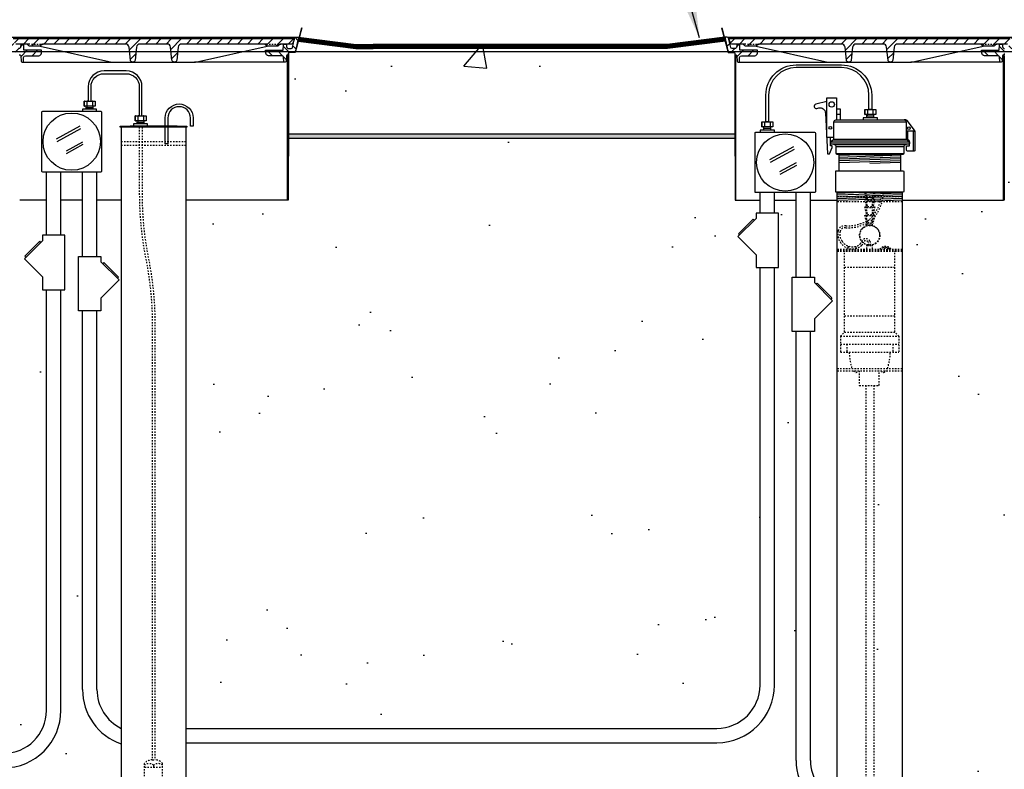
# Model space of a CAD drawing. Extents: x -169 to 2224, y 0 to 2796.
# Tile 343 of 530: x 1706 to 1774, y 934 to 986. Entities that reach past the tile are written whole.
import ezdxf

# ---------------------------------------------------------------- set-up
doc = ezdxf.new("R2010")
doc.units = 0
doc.header["$MEASUREMENT"] = 0
doc.header["$PDSIZE"] = 1
doc.linetypes.add('HIDDEN5', pattern=[0.05, 0.025, -0.025])
doc.layers.get('DEFPOINTS').update_dxf_attribs({"linetype": 'CONTINUOUS'})
for name, color, linetype in [('CONCRETE-HATCH', 2, 'CONTINUOUS'), ('CONDUIT', 2, 'CONTINUOUS'), ('DIM', 3, 'CONTINUOUS'), ('FACE-SEAL-ADAPTOR', 3, 'CONTINUOUS'), ('GALV-4-PIPE', 4, 'CONTINUOUS'), ('J-BOX', 2, 'CONTINUOUS'), ('PEAGRAVEL-HATCH', 3, 'CONTINUOUS'), ('PROBE', 2, 'CONTINUOUS'), ('TANK-MANHOLE-18', 2, 'CONTINUOUS'), ('TANK-MANHOLE-COVER-18', 2, 'CONTINUOUS'), ('TANK-MANHOLE-COVER-HATCH-18', 7, 'CONTINUOUS'), ('TANK-MANHOLE-HATCH-18', 7, 'CONTINUOUS'), ('TANK-SLAB', 6, 'CONTINUOUS'), ('TEXT', 3, 'CONTINUOUS'), ('TLM-CAP', 3, 'CONTINUOUS')]:
    doc.layers.add(name, color=color, linetype=linetype)
doc.layers.add('FREEZE-LINES', color=8, linetype='CONTINUOUS', plot=False)
doc.styles.add('SIMPLEX', font='simplex')
doc.dimstyles.new('DIM64', dxfattribs={"dimscale": 64, "dimtxt": 0.09375, "dimasz": 0.09375, "dimexe": 0.0625, "dimexo": 0.0625, "dimgap": 0.046875, "dimtad": 1, "dimdec": 4, "dimzin": 3, "dimdsep": 46, "dimlunit": 4, "dimtxsty": 'SIMPLEX', "dimcen": 0, "dimclrd": 256, "dimclre": 256, "dimclrt": 256, "dimadec": 0, "dimazin": 0, "dimtfac": 1, "dimtdec": 4, "dimtmove": 0, "dimatfit": 3, "dimfxl": 1, "dimfrac": 2, "dimtolj": 1, "dimtzin": 0, "dimarcsym": 0})
pattern_1 = [(45, (-925.95317, 3e-12), (-0.35355339, 0.35355339), [])]
pattern_2 = [(45, (-975.658, -2e-11), (-0.35355339, 0.35355339), [])]

# ---------------------------------------------------------------- blocks, each defined once
blk = doc.blocks.new('*D48')
at = {"layer": 'DEFPOINTS', "color": 0, "transparency": 16777216}
for p in [(2031.773, 978.296), (1368.547, 978.015), (2031.773, 700.523)]:
    blk.add_point(p, dxfattribs=at)
at = {"layer": 'DIM', "lineweight": -2, "transparency": 16777216}
for p, q in [((1368.547, 974.015), (1368.547, 696.523)), ((2031.773, 974.296), (2031.773, 696.523)), ((1374.547, 700.523), (2025.773, 700.523))]:
    blk.add_line(p, q, dxfattribs=at)
at = {"layer": 'DIM', "transparency": 16777216}
for points in [[(1374.547, 701.523), (1374.547, 699.523), (1368.547, 700.523)], [(2025.773, 701.523), (2025.773, 699.523), (2031.773, 700.523)]]:
    blk.add_solid(points, dxfattribs=at)
at = {"layer": 'DIM', "transparency": 16777216, "insert": (1700.16, 708.095), "char_height": 6, "attachment_point": 5, "style": 'SIMPLEX'}
blk.add_mtext('\\A1;55\'-3 1/4" (F.V. TANK SLAB)', dxfattribs=at)

msp = doc.modelspace()

# ---------------------------------------------------------------- hatches: boundary and pattern name
at = {"layer": 'CONCRETE-HATCH'}
h = msp.add_hatch(dxfattribs=at)
h.set_pattern_fill('AR-CONC', color=256, scale=2.67, style=0)
h.set_pattern_definition([(50, (625.127, 981.429), (19.15085, -1.67548), [2.0025, -22.0275]), (355, (625.127, 981.429), (-3.70466, 20.08353), [1.602, -17.622]), (100.4514, (626.723, 981.29), (15.4462, 18.40804), [1.70186, -18.7205]), (46.1842, (625.127, 986.77), (28.49534, -4.41936), [3.00375, -33.04125]), (96.6356, (627.5, 986.4), (24.9555, 26.00895), [2.5528, -28.08074]), (351.1842, (625.127, 986.77), (24.9555, 26.009), [2.403, -26.433]), (21, (627.797, 985.434), (15.93742, -10.74992), [2.0025, -22.0275]), (326, (627.797, 985.434), (6.49652, 19.3615), [1.602, -17.622]), (71.4514, (629.125, 984.538), (22.43394, 8.61156), [1.70186, -18.7205]), (37.5, (625.1266, 981.429), (0.32467, 8.888266), [0, -17.4084, 0, -17.889, 0, -17.68875]), (7.5, (625.127, 981.429), (7.02396, 10.53079), [0, -10.1994, 0, -17.0079, 0, -6.74175]), (327.5, (619.1725, 981.429), (14.25306, -0.602215), [0, -6.675, 0, -20.826, 0, -27.6345]), (317.5, (616.503, 981.429), (15.57107, 2.6728), [0, -8.6775, 0, -13.8306, 0, -19.6245])])
h.paths.add_polyline_path([(1755.33216, 983.87998), (1755.30566, 983.9299), (1755.26082, 983.95668), (1754.87493, 983.95668), (1754.66701, 984.73346), (1748.8114, 984.73346), (1725.03401, 984.81424), (1724.80446, 983.95668), (1724.34724, 982.79832), (1724.34724, 979.97135), (1724.34724, 978.29596), (1755.33216, 978.29596)])
at = {"layer": 'PEAGRAVEL-HATCH'}
h = msp.add_hatch(dxfattribs=at)
h.set_pattern_fill('AR-SAND', color=256, scale=7.5, style=0)
h.set_pattern_definition([(37.5, (-493.384, 31.247), (-0.47245, 14.45118), [0, -11.4, 0, -12.75, 0, -12.1875]), (7.5, (-493.384, 31.247), (13.27333, 21.1661), [0, -6.15, 0, -10.275, 0, -3.9375]), (327.5, (-502.609, 31.247), (23.356064, 0.04244), [0, -3.75, 0, -13.5, 0, -17.625]), (317.5, (-502.609, 31.247), (22.54595, 6.58257), [0, -1.875, 0, -8.85, 0, -10.125])])
h.paths.add_polyline_path([(1707.26344, 968.36731), (1706.00633, 969.62443), (1707.54125, 971.25629), (1707.54125, 973.7036), (1705.68075, 973.7036), (1705.67936, 978.29596), (1648.24082, 978.29596), (1648.24082, 967.14591), (1647.23396, 966.95192), (1647.16685, 965.18198), (1646.93843, 965.18198), (1646.91366, 963.3542), (1642.50182, 961.99078), (1642.42166, 960.77814), (1642.1935, 960.77817), (1642.19067, 935.26576), (1704.54125, 935.26576), (1707.54125, 938.26576)])
h.paths.add_polyline_path([(1712.72757, 930.05404), (1712.72757, 935.93084), (1710.78154, 937.39111), (1710.04162, 939.70884), (1710.04162, 973.7036), (1708.54125, 973.7036), (1708.54125, 938.26576), (1707.36967, 935.43733), (1704.54125, 934.26576), (1642.19421, 934.26576), (1642.19421, 923.08613), (1642.88357, 923.08613), (1642.52234, 917.24243), (1643.21868, 915.87407), (1644.6942, 915.52328), (1645.6942, 917.52328), (1650.35027, 918.21114), (1651.6942, 915.52328), (1661.1942, 915.52328), (1662.1942, 917.52328), (1667.1942, 917.52328), (1668.1942, 915.52328), (1677.6942, 915.52328), (1678.6942, 917.52328), (1683.6942, 917.52328), (1684.6942, 915.52328), (1703.4442, 915.52328), (1704.4442, 917.52328), (1705.40615, 917.52328), (1705.40615, 923.05328), (1707.16351, 927.29592), (1711.82837, 929.05404)])
h = msp.add_hatch(dxfattribs=at)
h.set_pattern_fill('AR-SAND', color=256, scale=7.5, style=0)
h.set_pattern_definition([(37.5, (-427.214, 36.183), (-0.47245, 14.45118), [0, -11.4, 0, -12.75, 0, -12.1875]), (7.5, (-427.214, 36.183), (13.27333, 21.1661), [0, -6.15, 0, -10.275, 0, -3.9375]), (327.5, (-436.439, 36.183), (23.356064, 0.04244), [0, -3.75, 0, -13.5, 0, -17.625]), (317.5, (-436.439, 36.183), (22.54595, 6.58257), [0, -1.875, 0, -8.85, 0, -10.125])])
h.paths.add_polyline_path([(1757.07516, 973.50716), (1755.32592, 973.69919), (1755.32592, 977.85625), (1724.27792, 977.85625), (1724.27792, 973.69919), (1717.2311, 973.69919), (1717.2311, 937.00993), (1754.07474, 937.00993), (1756.19606, 937.88861), (1757.07474, 940.00993)])
h.paths.add_polyline_path([(1762.4415, 934.42627), (1760.37115, 935.868), (1759.57553, 938.26215), (1759.57553, 973.69919), (1758.07516, 973.69919), (1758.07476, 940.00993), (1756.90317, 937.1815), (1754.07474, 936.00993), (1717.2311, 936.00551), (1717.2311, 930.04963), (1717.4811, 930.04963), (1718.1303, 929.40043), (1718.1303, 929.04963), (1729.40813, 929.04886), (1733.65077, 927.2915), (1735.40813, 923.04886), (1735.40813, 915.51886), (1736.44774, 915.51886), (1737.44774, 917.51886), (1742.44774, 917.51886), (1743.44774, 915.51886), (1752.94774, 915.51886), (1753.94774, 917.51886), (1758.94774, 917.51886), (1759.94774, 915.51886), (1761.5423, 915.69503), (1762.1915, 916.51963), (1762.4415, 916.51963)])
h = msp.add_hatch(dxfattribs=at)
h.set_pattern_fill('AR-SAND', color=256, scale=7.5, style=0)
h.set_pattern_definition([(37.5, (-401.753, 45.845), (-0.47245, 14.45118), [0, -11.4, 0, -12.75, 0, -12.1875]), (7.5, (-401.753, 45.845), (13.27333, 21.1661), [0, -6.15, 0, -10.275, 0, -3.9375]), (327.5, (-410.978, 45.845), (23.356064, 0.04244), [0, -3.75, 0, -13.5, 0, -17.625]), (317.5, (-410.978, 45.845), (22.54595, 6.58257), [0, -1.875, 0, -8.85, 0, -10.125])])
h.paths.add_polyline_path([(1796.96389, 960.7742), (1796.88645, 961.96392), (1792.51942, 963.30445), (1792.20777, 965.17744), (1792.20777, 966.77867), (1791.18671, 967.21286), (1791.18671, 978.01471), (1772.29071, 978.01471), (1772.2214, 973.7036), (1765.18013, 973.7036), (1765.18637, 935.26579), (1797.09493, 935.26579)])
h.paths.add_polyline_path([(1797.09517, 934.26579), (1765.18637, 934.26579), (1765.18013, 916.52404), (1766.07933, 915.87484), (1766.07933, 915.52404), (1767.68637, 915.52328), (1768.68637, 917.52328), (1773.68637, 917.52328), (1774.68637, 915.52328), (1784.18637, 915.52328), (1785.18637, 917.52328), (1790.18637, 917.52328), (1791.18637, 915.52328), (1796.17354, 915.52328), (1796.17354, 915.87408), (1796.82274, 916.52328), (1797.09517, 916.52328)])
at = {"layer": 'TANK-MANHOLE-COVER-HATCH-18', "linetype": 'Continuous'}
h = msp.add_hatch(dxfattribs=at)
h.set_pattern_fill('LINE', color=256, scale=4, angle=45, style=0)
h.set_pattern_definition(pattern_2)
h.paths.add_polyline_path([(1705.22102, 984.92178), (1705.22657, 984.85798), (1705.31849, 984.60612, 0.31505809), (1705.40656, 984.54451), (1706.15865, 984.54451, -0.20068244), (1706.22539, 984.5166), (1706.32494, 984.41569, 0.20068244), (1706.39168, 984.38778), (1706.73148, 984.38778), (1707.07128, 984.38778, 0.20067998), (1707.13802, 984.41569), (1707.23757, 984.5166, -0.20067998), (1707.30431, 984.54451), (1713.02299, 984.54451, -0.38336671), (1713.27157, 984.32108), (1713.36706, 983.42753, 0.38336671), (1713.52242, 983.28788), (1713.54925, 983.28788, 0.38336671), (1713.70461, 983.42753), (1713.80006, 984.32073, -0.38376912), (1714.04903, 984.54451), (1715.91179, 984.54451, -0.38581775), (1716.16235, 984.31895), (1716.25616, 983.42777, 0.38381878), (1716.41155, 983.28788), (1716.43981, 983.28788, 0.38381878), (1716.59521, 983.42777), (1716.6892, 984.32069, -0.38381878), (1716.93782, 984.54451), (1722.6579, 984.54451, -0.20067998), (1722.72464, 984.5166), (1722.82418, 984.41569, 0.20067998), (1722.89093, 984.38778), (1723.23073, 984.38778), (1723.57053, 984.38778, 0.20068244), (1723.63727, 984.41569), (1723.73682, 984.5166, -0.20068244), (1723.80356, 984.54451), (1724.55427, 984.54451, 0.31505687), (1724.64233, 984.60612), (1724.73425, 984.85798), (1724.7398, 984.92178), (1714.9811, 984.92178)])
h = msp.add_hatch(dxfattribs=at)
h.set_pattern_fill('LINE', color=256, scale=4, angle=45, style=0)
h.set_pattern_definition(pattern_1)
h.paths.add_polyline_path([(1754.92586, 984.92178), (1754.93141, 984.85798), (1755.02333, 984.60612, 0.31505809), (1755.1114, 984.54451), (1755.86349, 984.54451, -0.20068244), (1755.93023, 984.5166), (1756.02978, 984.41569, 0.20068244), (1756.09652, 984.38778), (1756.43632, 984.38778), (1756.77613, 984.38778, 0.20067998), (1756.84287, 984.41569), (1756.94242, 984.5166, -0.20067998), (1757.00916, 984.54451), (1762.72783, 984.54451, -0.38336671), (1762.97642, 984.32108), (1763.0719, 983.42753, 0.38336671), (1763.22727, 983.28788), (1763.25409, 983.28788, 0.38336671), (1763.40946, 983.42753), (1763.5049, 984.32073, -0.38376912), (1763.75387, 984.54451), (1765.61664, 984.54451, -0.38581775), (1765.86719, 984.31895), (1765.961, 983.42777, 0.38381878), (1766.11639, 983.28788), (1766.14466, 983.28788, 0.38381878), (1766.30005, 983.42777), (1766.39404, 984.32069, -0.38381878), (1766.64267, 984.54451), (1772.36274, 984.54451, -0.20067998), (1772.42948, 984.5166), (1772.52903, 984.41569, 0.20067998), (1772.59577, 984.38778), (1772.93557, 984.38778), (1773.27538, 984.38778, 0.20068244), (1773.34212, 984.41569), (1773.44166, 984.5166, -0.20068244), (1773.5084, 984.54451), (1774.25911, 984.54451, 0.31505687), (1774.34718, 984.60612), (1774.4391, 984.85798), (1774.44465, 984.92178), (1764.68595, 984.92178)])
at = {"layer": 'TANK-MANHOLE-HATCH-18', "linetype": 'Continuous'}
h = msp.add_hatch(dxfattribs=at)
h.set_pattern_fill('LINE', color=256, scale=4, angle=45, style=0)
h.set_pattern_definition(pattern_2)
h.paths.add_polyline_path([(1705.75225, 983.73304), (1705.78692, 983.34482, 0.45806569), (1705.86381, 983.28962, 0.46914088), (1705.94086, 983.3471), (1705.9548, 983.61191, -0.39889443), (1706.07962, 983.73034), (1707.00751, 983.73034, 0.39805028), (1707.19472, 983.90744), (1707.20584, 984.1076), (1705.97972, 984.1076), (1705.96028, 984.48523, 0.39923087), (1705.89786, 984.54451), (1705.81884, 984.54451, 0.39953151), (1705.75642, 984.48516), (1705.75027, 984.36321, -0.39953151), (1705.60983, 984.22966), (1705.43156, 984.22966, -0.34858266), (1705.34026, 984.30212), (1705.19068, 984.94341, 0.34699278), (1705.1003, 985.01471), (1704.91722, 985.01471), (1705.13505, 984.07537, 0.34818324), (1705.25682, 983.97861), (1705.53726, 983.97861, -0.40020821), (1705.6316, 983.88936), (1705.63712, 983.78998), (1705.69, 983.78998, -0.38836603)])
h = msp.add_hatch(dxfattribs=at)
h.set_pattern_fill('LINE', color=256, scale=4, angle=135, style=0)
h.set_pattern_definition([(135, (-975.658, -2e-11), (-0.35355339, -0.35355339), [])])
h.paths.add_polyline_path([(1724.21055, 984.36321), (1724.2044, 984.48516, 0.39953151), (1724.14198, 984.54451), (1724.06296, 984.54451, 0.39923087), (1724.00054, 984.48523), (1723.9811, 984.1076), (1722.75498, 984.1076), (1722.7661, 983.90744, 0.39805028), (1722.95331, 983.73034), (1723.8812, 983.73034, -0.39889443), (1724.00602, 983.61191), (1724.01996, 983.3471, 0.46914088), (1724.09701, 983.28962, 0.45806569), (1724.17391, 983.34482), (1724.20857, 983.73304, -0.38836603), (1724.27082, 983.78998), (1724.3237, 983.78998), (1724.32922, 983.88936, -0.40020821), (1724.42356, 983.97861), (1724.704, 983.97861, 0.34818324), (1724.82577, 984.07537), (1725.0436, 985.01471), (1724.86052, 985.01471, 0.34699278), (1724.77014, 984.94341), (1724.62056, 984.30212, -0.34858266), (1724.52926, 984.22966), (1724.351, 984.22966, -0.39953151)])
h = msp.add_hatch(dxfattribs=at)
h.set_pattern_fill('LINE', color=256, scale=4, angle=45, style=0)
h.set_pattern_definition(pattern_1)
h.paths.add_polyline_path([(1755.4571, 983.73304), (1755.49176, 983.34482, 0.45806569), (1755.56865, 983.28962, 0.46914088), (1755.6457, 983.3471), (1755.65964, 983.61191, -0.39889443), (1755.78447, 983.73034), (1756.71235, 983.73034, 0.39805028), (1756.89956, 983.90744), (1756.91068, 984.1076), (1755.68456, 984.1076), (1755.66512, 984.48523, 0.39923087), (1755.60271, 984.54451), (1755.52369, 984.54451, 0.39953151), (1755.46127, 984.48516), (1755.45512, 984.36321, -0.39953151), (1755.31467, 984.22966), (1755.1364, 984.22966, -0.34858266), (1755.0451, 984.30212), (1754.89552, 984.94341, 0.34699278), (1754.80514, 985.01471), (1754.62206, 985.01471), (1754.8399, 984.07537, 0.34818324), (1754.96167, 983.97861), (1755.2421, 983.97861, -0.40020821), (1755.33645, 983.88936), (1755.34197, 983.78998), (1755.39484, 983.78998, -0.38836603)])
h = msp.add_hatch(dxfattribs=at)
h.set_pattern_fill('LINE', color=256, scale=4, angle=135, style=0)
h.set_pattern_definition([(135, (-925.95317, 3e-12), (-0.35355339, -0.35355339), [])])
h.paths.add_polyline_path([(1773.91539, 984.36321), (1773.90924, 984.48516, 0.39953151), (1773.84682, 984.54451), (1773.7678, 984.54451, 0.39923087), (1773.70538, 984.48523), (1773.68595, 984.1076), (1772.45983, 984.1076), (1772.47095, 983.90744, 0.39805028), (1772.65816, 983.73034), (1773.58604, 983.73034, -0.39889443), (1773.71087, 983.61191), (1773.72481, 983.3471, 0.46914088), (1773.80186, 983.28962, 0.45806569), (1773.87875, 983.34482), (1773.91341, 983.73304, -0.38836603), (1773.97566, 983.78998), (1774.02854, 983.78998), (1774.03406, 983.88936, -0.40020821), (1774.12841, 983.97861), (1774.40884, 983.97861, 0.34818324), (1774.53061, 984.07537), (1774.74845, 985.01471), (1774.56536, 985.01471, 0.34699278), (1774.47498, 984.94341), (1774.32541, 984.30212, -0.34858266), (1774.23411, 984.22966), (1774.05584, 984.22966, -0.39953151)])
at = {"layer": 'TANK-SLAB'}
msp.add_hatch(color=256, dxfattribs=at).paths.add_polyline_path([(1755.34012, 978.01749), (1755.34012, 978.29874), (1724.33389, 978.29874), (1724.33389, 978.01749)])

# ---------------------------------------------------------------- linework, layer by layer
at = {"layer": 'CONDUIT'}
for p, q in [((1707.54478, 971.25629), (1707.54478, 975.66731)), ((1708.54478, 971.25629), (1708.54478, 975.66731)), ((1710.04515, 969.78595), (1710.04515, 975.66731)), ((1711.04515, 969.78595), (1711.04515, 975.66731)), ((1757.07516, 972.79812), (1757.07516, 974.22502)), ((1758.07516, 972.79812), (1758.07516, 974.22502)), ((1759.57553, 968.34367), (1759.57553, 974.22502)), ((1760.57553, 968.34367), (1760.57553, 974.22502)), ((1757.07476, 940.01434), (1757.07516, 969.02956)), ((1758.07476, 940.01434), (1758.07516, 969.02956)), ((1707.54478, 938.26576), (1707.54478, 967.4784)), ((1708.54478, 938.26576), (1708.54478, 967.4784)), ((1710.04515, 939.70884), (1710.04515, 966.01739)), ((1711.04515, 939.70884), (1711.04515, 966.01739)), ((1759.57553, 934.78697), (1759.57553, 964.5751)), ((1760.57553, 934.78697), (1760.57553, 964.5751)), ((1717.2311, 937.00993), (1754.0814, 937.01434)), ((1717.2311, 936.00993), (1754.0814, 936.01434))]:
    msp.add_line(p, q, dxfattribs=at)
for points in [[(1756.79736, 972.42338), (1755.54024, 971.16626), (1756.79736, 969.90914), (1756.79736, 969.02023), (1758.35296, 969.02023), (1758.35296, 972.79812), (1756.79736, 972.79812)], [(1707.26698, 970.88155), (1706.00986, 969.62443), (1707.26698, 968.36731), (1707.26698, 967.4784), (1708.82258, 967.4784), (1708.82258, 971.25629), (1707.26698, 971.25629)], [(1711.32296, 969.41121), (1712.58007, 968.15409), (1711.32296, 966.89697), (1711.32296, 966.00806), (1709.76735, 966.00806), (1709.76735, 969.78595), (1711.32296, 969.78595)], [(1760.85333, 967.96892), (1762.11045, 966.71181), (1760.85333, 965.45469), (1760.85333, 964.56577), (1759.29773, 964.56577), (1759.29773, 968.34367), (1760.85333, 968.34367)]]:
    msp.add_lwpolyline(points, close=True, dxfattribs=at)
for points in [[(1756.6795, 972.30552), (1756.60093, 972.38409), (1755.57952, 971.36269), (1755.65809, 971.28412)], [(1707.14913, 970.76369), (1707.07056, 970.84226), (1706.04915, 969.82085), (1706.12772, 969.74228)], [(1711.44081, 969.29335), (1711.51938, 969.37192), (1712.54079, 968.35051), (1712.46222, 968.27194)], [(1760.97119, 967.85107), (1761.04976, 967.92964), (1762.07116, 966.90823), (1761.99259, 966.82966)]]:
    msp.add_lwpolyline(points, dxfattribs=at)
for centre, radius, start, end in [((1754.07474, 940.01434), 4, 270, 0), ((1754.07474, 940.01434), 3, 270, 0), ((1714.04515, 939.70884), 4, 180, 250.8214915), ((1714.04515, 939.70884), 3, 180, 244.0226044), ((1704.54478, 938.26576), 3, 270, 0), ((1704.54478, 938.26576), 4, 270, 0), ((1763.57591, 934.78697), 4, 180, 253.5303099), ((1763.57591, 934.78697), 3, 180, 247.7894801)]:
    msp.add_arc(centre, radius, start, end, dxfattribs=at)
at = {"layer": 'DEFPOINTS'}
for points in [[(1725.25732, 985.6718), (1724.79822, 983.95668), (1724.41233, 983.95668), (1724.3675, 983.9299), (1724.34099, 983.87998), (1724.34099, 976.75093)], [(1725.26356, 985.6718), (1724.80446, 983.95668), (1724.41857, 983.95668), (1724.37374, 983.9299), (1724.34724, 983.87998), (1724.34724, 976.75093)], [(1754.40959, 985.6718), (1754.86869, 983.95668), (1755.25458, 983.95668), (1755.29941, 983.9299), (1755.32592, 983.87998), (1755.32592, 976.75093)], [(1754.41584, 985.6718), (1754.87493, 983.95668), (1755.26082, 983.95668), (1755.30566, 983.9299), (1755.33216, 983.87998), (1755.33216, 976.75093)]]:
    msp.add_lwpolyline(points, dxfattribs=at)
at = {"layer": 'FACE-SEAL-ADAPTOR', "color": 7}
for p, q in [((1764.6915, 976.86892), (1762.5665, 976.79734)), ((1766.8165, 976.81543), (1762.5665, 976.67227)), ((1766.8165, 976.69035), (1762.5665, 976.5472)), ((1766.8165, 976.56528), (1762.5665, 976.42213)), ((1766.8165, 976.44021), (1762.5665, 976.29706)), ((1766.8165, 976.31514), (1764.6915, 976.24357))]:
    msp.add_line(p, q, dxfattribs=at)
at = {"layer": 'FACE-SEAL-ADAPTOR'}
msp.add_lwpolyline([(1762.5665, 975.74328), (1762.5665, 976.86892), (1766.8165, 976.86892), (1766.8165, 975.74328)], dxfattribs=at)
msp.add_lwpolyline([(1762.39289, 974.24328, -0.41421356), (1762.33039, 974.30578), (1762.33039, 975.68078, -0.41421356), (1762.39289, 975.74328), (1766.99011, 975.74328, -0.41421356), (1767.05261, 975.68078), (1767.05261, 974.30578, -0.41421356), (1766.99011, 974.24328)], format="xyb", close=True, dxfattribs=at)
at = {"layer": 'FREEZE-LINES', "linetype": 'Continuous'}
msp.add_line((1468.41345, 984.01471), (1934.57169, 984.01471), dxfattribs=at)
at = {"layer": 'GALV-4-PIPE', "color": 7}
for p, q in [((1716.61641, 978.84073), (1713.34356, 978.84073)), ((1764.6915, 974.24328), (1762.4415, 974.16749)), ((1766.9415, 974.194), (1762.4415, 974.04242)), ((1766.9415, 974.06893), (1762.4415, 973.91735)), ((1766.9415, 973.94386), (1762.4415, 973.79228)), ((1766.9415, 973.81879), (1762.4415, 973.66721)), ((1766.9415, 973.69371), (1764.5665, 973.61372))]:
    msp.add_line(p, q, dxfattribs=at)
at = {"layer": 'GALV-4-PIPE', "color": 7, "linetype": 'HIDDEN5'}
for p, q in [((1712.7311, 977.77823), (1717.2311, 977.77823)), ((1712.7311, 977.52823), (1717.2311, 977.52823))]:
    msp.add_line(p, q, dxfattribs=at)
at = {"layer": 'GALV-4-PIPE'}
msp.add_lwpolyline([(1716.55391, 978.77823), (1716.61641, 978.84073), (1717.29137, 978.84073), (1717.29137, 978.77823), (1712.6686, 978.77823), (1712.6686, 978.84073), (1713.34356, 978.84073), (1713.40606, 978.77823)], dxfattribs=at)
for points in [[(1712.7311, 930.05404), (1712.7311, 930.05404), (1717.2311, 930.05404), (1717.2311, 930.05404), (1717.2311, 978.77823), (1712.7311, 978.77823)], [(1766.9415, 916.52404), (1766.9415, 916.52404), (1762.4415, 916.52404), (1762.4415, 916.52404), (1762.4415, 974.24328), (1766.9415, 974.24328)]]:
    msp.add_lwpolyline(points, close=True, dxfattribs=at)
at = {"layer": 'J-BOX', "color": 7}
for p, q in [((1708.2308, 977.95458), (1709.88319, 978.85993)), ((1708.27637, 977.77321), (1709.92876, 978.67857)), ((1708.93172, 977.12592), (1710.07108, 977.75018)), ((1708.94301, 976.94456), (1710.10091, 977.57897)), ((1757.76117, 976.5123), (1759.41357, 977.41765)), ((1757.80674, 976.33093), (1759.45913, 977.23628)), ((1758.46209, 975.68364), (1759.60145, 976.3079)), ((1758.47338, 975.50227), (1759.63129, 976.13669))]:
    msp.add_line(p, q, dxfattribs=at)
at = {"layer": 'J-BOX'}
for points in [[(1711.38934, 975.72286), (1711.38934, 979.8005, 0.41421356), (1711.33378, 979.85605), (1707.25615, 979.85605, 0.41421356), (1707.20059, 979.8005), (1707.20059, 975.72286, 0.41421356), (1707.25615, 975.66731), (1711.33378, 975.66731, 0.41421356)], [(1756.73097, 974.28058), (1756.73097, 978.35821, -0.41421356), (1756.78653, 978.41377), (1760.86416, 978.41377, -0.41421356), (1760.91972, 978.35821), (1760.91972, 974.28058, -0.41421356), (1760.86416, 974.22502), (1756.78653, 974.22502, -0.41421356)]]:
    msp.add_lwpolyline(points, format="xyb", close=True, dxfattribs=at)
for centre in [(1709.29497, 977.76168), (1758.82534, 976.3194)]:
    msp.add_circle(centre, 1.98948, dxfattribs=at)
at = {"layer": 'PROBE'}
for p, q in [((1710.30073, 980.01356), (1710.30073, 980.22477)), ((1710.78958, 980.01356), (1710.78958, 980.22477)), ((1764.48883, 979.42767), (1764.48883, 979.63889)), ((1764.82196, 979.98908), (1764.82196, 979.98908)), ((1764.82196, 979.98908), (1764.82196, 979.98908)), ((1764.97768, 979.42767), (1764.97768, 979.63889)), ((1713.8406, 978.99823), (1713.8406, 979.20945)), ((1714.32945, 978.99823), (1714.32945, 979.20945)), ((1757.34083, 978.57127), (1757.34083, 978.78249)), ((1757.67395, 979.13268), (1757.67395, 979.13268)), ((1757.67395, 979.13268), (1757.67395, 979.13268)), ((1757.82967, 978.57127), (1757.82967, 978.78249))]:
    msp.add_line(p, q, dxfattribs=at)
at = {"layer": 'PROBE', "color": 7}
for p, q in [((1710.78958, 980.11916), (1710.30073, 980.11916)), ((1764.97768, 979.53328), (1764.48883, 979.53328)), ((1714.32945, 979.10384), (1713.8406, 979.10384)), ((1757.82967, 978.67688), (1757.34083, 978.67688))]:
    msp.add_line(p, q, dxfattribs=at)
at = {"layer": 'PROBE', "color": 1, "linetype": 'HIDDEN5'}
for p, q in [((1764.33491, 974.24308), (1764.48151, 973.65069)), ((1764.40729, 974.24328), (1764.53654, 973.721)), ((1764.49495, 971.93498), (1764.49495, 974.10324)), ((1764.9757, 974.24328), (1764.84645, 973.721)), ((1764.88805, 971.93498), (1764.88805, 974.10324)), ((1765.04809, 974.24308), (1764.90149, 973.65069)), ((1762.4415, 973.94799), (1766.9415, 973.94799)), ((1762.4415, 973.59894), (1766.9415, 973.59894)), ((1764.33491, 973.77809), (1764.48151, 973.18569)), ((1764.40316, 973.79498), (1764.53654, 973.25601)), ((1764.48151, 973.65069), (1764.90149, 973.65069)), ((1764.53654, 973.721), (1764.84645, 973.721)), ((1764.97984, 973.79498), (1764.84645, 973.25601)), ((1765.04809, 973.77809), (1764.90149, 973.18569)), ((1764.33491, 973.23665), (1764.48151, 972.64426)), ((1764.33491, 972.657), (1764.48151, 972.0646)), ((1764.40316, 973.25354), (1764.53654, 972.71457)), ((1764.40316, 972.67389), (1764.53654, 972.13492)), ((1764.48151, 973.18569), (1764.90149, 973.18569)), ((1764.48151, 972.64426), (1764.90149, 972.64426)), ((1764.53654, 973.25601), (1764.84645, 973.25601)), ((1764.53654, 972.71457), (1764.84645, 972.71457)), ((1764.97984, 973.25354), (1764.84645, 972.71457)), ((1764.97984, 972.67389), (1764.84645, 972.13492)), ((1765.04809, 973.23665), (1764.90149, 972.64426)), ((1765.04809, 972.657), (1764.90149, 972.0646)), ((1764.48151, 972.0646), (1764.90149, 972.0646)), ((1764.53654, 972.13492), (1764.84645, 972.13492)), ((1762.4415, 970.30578), (1766.9415, 970.30578)), ((1762.4415, 970.23547), (1766.9415, 970.23547)), ((1762.4415, 970.16516), (1766.9415, 970.16516)), ((1762.94398, 964.54016), (1762.94398, 970.16516)), ((1763.19314, 970.50619), (1763.19314, 970.30578)), ((1763.73521, 970.49053), (1763.73521, 970.30578)), ((1764.49495, 970.55676), (1764.88805, 970.55676)), ((1764.49495, 970.30578), (1764.49495, 970.55676)), ((1764.88805, 970.30578), (1764.88805, 970.55676)), ((1766.43901, 964.54016), (1766.43901, 970.16516)), ((1762.94398, 969.04016), (1766.43901, 969.04016)), ((1762.94398, 965.66516), (1766.43901, 965.66516)), ((1762.66273, 964.25891), (1762.94398, 964.54016)), ((1762.94398, 964.54016), (1766.43901, 964.54016)), ((1766.72026, 964.25891), (1766.43901, 964.54016)), ((1762.66273, 964.25891), (1762.66273, 963.13391)), ((1762.66273, 964.25891), (1766.72026, 964.25891)), ((1766.72026, 964.25891), (1766.72026, 963.13391)), ((1762.66273, 963.69641), (1766.72026, 963.69641)), ((1762.66273, 963.13391), (1766.72026, 963.13391)), ((1763.09346, 963.69641), (1763.09346, 963.13391)), ((1766.28954, 963.69641), (1766.28954, 963.13391)), ((1762.4415, 962.00891), (1766.9415, 962.00891)), ((1762.4415, 961.85584), (1766.9415, 961.85584)), ((1763.96779, 961.85584), (1763.96779, 960.83308)), ((1765.34627, 960.83308), (1765.34627, 961.85584)), ((1763.96779, 960.83308), (1765.34627, 960.83308)), ((1714.3561, 932.68577), (1714.3561, 934.57327)), ((1714.88735, 934.82327), (1715.07485, 934.82327)), ((1714.9811, 934.44827), (1714.9811, 934.32327)), ((1715.6061, 932.68577), (1715.6061, 934.57327)), ((1714.3561, 934.32327), (1715.6061, 934.32327))]:
    msp.add_line(p, q, dxfattribs=at)
at = {"layer": 'PROBE'}
for points in [[(1764.63951, 979.98908), (1764.63951, 980.99739, 0.41421356), (1762.73326, 982.90364), (1759.5802, 982.90364, 0.41421356), (1757.67395, 980.99739), (1757.67395, 979.13268), (1757.48645, 979.13268), (1757.48645, 980.99739, -0.41421356), (1759.5802, 983.09114), (1762.73326, 983.09114, -0.41421356), (1764.82701, 980.99739), (1764.82701, 979.98908)], [(1714.17373, 979.55964), (1714.17373, 981.57746, 0.41421356), (1713.07998, 982.67121), (1711.54011, 982.67121, 0.41421356), (1710.44636, 981.57746), (1710.44636, 980.57496), (1710.63386, 980.57496), (1710.63386, 981.57746, -0.41421356), (1711.54011, 982.48371), (1713.07998, 982.48371, -0.41421356), (1713.98623, 981.57746), (1713.98623, 979.55964)]]:
    msp.add_lwpolyline(points, format="xyb", close=True, dxfattribs=at)
at = {"layer": 'PROBE', "color": 7}
for points in [[(1710.19114, 980.57496, 0.41421356), (1710.15989, 980.54371), (1710.15989, 980.25602, 0.41421356), (1710.19114, 980.22477)], [(1710.31875, 980.57496, -0.41421356), (1710.35, 980.54371), (1710.35, 980.25602, -0.41421356), (1710.31875, 980.22477)], [(1710.38125, 980.57496, 0.41421356), (1710.35, 980.54371), (1710.35, 980.25602, 0.41421356), (1710.38125, 980.22477)], [(1710.69896, 980.57496, -0.41421356), (1710.73021, 980.54371), (1710.73021, 980.25602, -0.41421356), (1710.69896, 980.22477)], [(1710.76146, 980.57496, 0.41421356), (1710.73021, 980.54371), (1710.73021, 980.25602, 0.41421356), (1710.76146, 980.22477)], [(1710.88907, 980.57496, -0.41421356), (1710.92032, 980.54371), (1710.92032, 980.25602, -0.41421356), (1710.88907, 980.22477)], [(1713.73101, 979.55964, 0.41421356), (1713.69976, 979.52839), (1713.69976, 979.2407, 0.41421356), (1713.73101, 979.20945)], [(1713.85862, 979.55964, -0.41421356), (1713.88987, 979.52839), (1713.88987, 979.2407, -0.41421356), (1713.85862, 979.20945)], [(1713.92112, 979.55964, 0.41421356), (1713.88987, 979.52839), (1713.88987, 979.2407, 0.41421356), (1713.92112, 979.20945)], [(1714.23883, 979.55964, -0.41421356), (1714.27008, 979.52839), (1714.27008, 979.2407, -0.41421356), (1714.23883, 979.20945)], [(1714.30133, 979.55964, 0.41421356), (1714.27008, 979.52839), (1714.27008, 979.2407, 0.41421356), (1714.30133, 979.20945)], [(1714.42894, 979.55964, -0.41421356), (1714.46019, 979.52839), (1714.46019, 979.2407, -0.41421356), (1714.42894, 979.20945)], [(1764.37925, 979.98908, 0.41421356), (1764.348, 979.95783), (1764.348, 979.67014, 0.41421356), (1764.37925, 979.63889)], [(1764.50685, 979.98908, -0.41421356), (1764.5381, 979.95783), (1764.5381, 979.67014, -0.41421356), (1764.50685, 979.63889)], [(1764.56935, 979.98908, 0.41421356), (1764.5381, 979.95783), (1764.5381, 979.67014, 0.41421356), (1764.56935, 979.63889)], [(1764.88707, 979.98908, -0.41421356), (1764.91832, 979.95783), (1764.91832, 979.67014, -0.41421356), (1764.88707, 979.63889)], [(1764.94957, 979.98908, 0.41421356), (1764.91832, 979.95783), (1764.91832, 979.67014, 0.41421356), (1764.94957, 979.63889)], [(1765.07717, 979.98908, -0.41421356), (1765.10842, 979.95783), (1765.10842, 979.67014, -0.41421356), (1765.07717, 979.63889)], [(1757.23124, 979.13268, 0.41421356), (1757.19999, 979.10143), (1757.19999, 978.81374, 0.41421356), (1757.23124, 978.78249)], [(1757.35885, 979.13268, -0.41421356), (1757.3901, 979.10143), (1757.3901, 978.81374, -0.41421356), (1757.35885, 978.78249)], [(1757.42135, 979.13268, 0.41421356), (1757.3901, 979.10143), (1757.3901, 978.81374, 0.41421356), (1757.42135, 978.78249)], [(1757.73906, 979.13268, -0.41421356), (1757.77031, 979.10143), (1757.77031, 978.81374, -0.41421356), (1757.73906, 978.78249)], [(1757.80156, 979.13268, 0.41421356), (1757.77031, 979.10143), (1757.77031, 978.81374, 0.41421356), (1757.80156, 978.78249)], [(1757.92917, 979.13268, -0.41421356), (1757.96042, 979.10143), (1757.96042, 978.81374, -0.41421356), (1757.92917, 978.78249)]]:
    msp.add_lwpolyline(points, format="xyb", dxfattribs=at)
at = {"layer": 'PROBE'}
for points in [[(1710.15989, 980.57496), (1710.92032, 980.57496), (1710.92032, 980.22477), (1710.15989, 980.22477)], [(1713.69976, 979.55964), (1714.46019, 979.55964), (1714.46019, 979.20945), (1713.69976, 979.20945)], [(1764.348, 979.98908), (1765.10842, 979.98908), (1765.10842, 979.63889), (1764.348, 979.63889)], [(1757.19999, 979.13268), (1757.96042, 979.13268), (1757.96042, 978.78249), (1757.19999, 978.78249)]]:
    msp.add_lwpolyline(points, close=True, dxfattribs=at)
at = {"layer": 'PROBE', "color": 2}
msp.add_lwpolyline([(1715.78471, 978.84073), (1715.78471, 979.40981, -1), (1717.72221, 979.40981), (1717.72221, 978.84073), (1717.53471, 978.84073), (1717.53471, 979.40981, 1), (1715.97221, 979.40981), (1715.97221, 978.84073), (1715.97221, 977.61507), (1715.78471, 977.61507)], format="xyb", close=True, dxfattribs=at)
at = {"layer": 'PROBE'}
for points in [[(1711.02686, 979.85605), (1711.02686, 980.01356), (1710.04327, 980.01356), (1710.04327, 979.85605)], [(1714.56673, 978.84073), (1714.56673, 978.99823), (1713.58314, 978.99823), (1713.58314, 978.83659)], [(1765.22, 979.27017), (1765.22, 979.42767), (1764.23642, 979.42767), (1764.23642, 979.27017)], [(1758.072, 978.41377), (1758.072, 978.57127), (1757.08841, 978.57127), (1757.08841, 978.41377)]]:
    msp.add_lwpolyline(points, dxfattribs=at)
at = {"layer": 'PROBE', "color": 1, "linetype": 'HIDDEN5', "flags": 128}
for points in [[(1713.98776, 978.77823), (1713.98808, 974.11824, 0.04593196), (1714.4174, 969.70451, -0.04717402), (1714.88735, 965.25969), (1714.88735, 955.73656), (1714.88735, 938.74068), (1714.88735, 934.82327)], [(1714.17526, 978.77823), (1714.17553, 974.12838, 0.04596595), (1714.60046, 969.74551, -0.04711298), (1715.07485, 965.24786), (1715.07485, 955.30587), (1715.07485, 938.30999), (1715.07485, 934.82327)]]:
    msp.add_lwpolyline(points, format="xyb", dxfattribs=at)
for points in [[(1764.41649, 960.84241), (1764.41649, 955.16662), (1764.41649, 925.50589), (1764.41649, 910.58965)], [(1764.97899, 960.84241), (1764.97899, 955.87944), (1764.97899, 926.21871), (1764.97899, 910.58965)]]:
    msp.add_lwpolyline(points, dxfattribs=at)
at = {"layer": 'PROBE', "color": 1, "linetype": 'HIDDEN5'}
for radius in [0.70313, 0.68766]:
    msp.add_circle((1764.6915, 971.25989), radius, dxfattribs=at)
at = {"layer": 'PROBE', "linetype": 'Continuous'}
for centre in [(1710.19114, 980.25602), (1764.37925, 979.67014), (1713.73101, 979.2407), (1757.23124, 978.81374)]:
    msp.add_arc(centre, 0.03125, 180, 270, dxfattribs=at)
at = {"layer": 'PROBE', "color": 1, "linetype": 'HIDDEN5'}
for centre, radius, start, end in [((1762.903, 974.23524), 2.5845, 313.0537162, 357.0595303), ((1762.903, 974.23524), 2.72513, 313.0537162, 357.2113908), ((1763.14674, 974.83456), 3.05642, 267.6955066, 301.4346952), ((1763.14674, 974.83456), 2.91579, 267.6955066, 301.4346952), ((1763.4576, 971.34393), 0.98732, 167.2978266, 215.5352968), ((1762.95696, 971.45136), 0.47534, 81.2224854, 166.6608814), ((1763.4576, 971.34393), 0.8467, 167.2978266, 215.7718683), ((1762.95696, 971.45136), 0.33471, 81.2224854, 166.6608814), ((1763.4884, 971.30539), 0.99122, 212.6867901, 310.7212463), ((1763.4884, 971.30539), 0.85059, 212.451225, 310.7212463), ((1763.62278, 970.96782), 0.51782, 322.459505, 343.0025876), ((1764.42291, 970.69966), 0.32712, 32.9116577, 156.0575829), ((1763.62278, 970.96782), 0.65844, 321.0786875, 343.0025876), ((1764.42291, 970.69966), 0.1865, 32.9116577, 156.0575829), ((1764.13586, 970.56757), 0.50128, 359.1085406, 27.7518861), ((1764.13586, 970.56757), 0.64191, 359.1085406, 27.7518861), ((1765.78173, 969.98659), 0.49953, 39.7149598, 140.1481088), ((1765.78173, 969.98659), 0.42965, 47.9795125, 132.0204875), ((1765.78173, 969.98659), 0.38014, 57.1049702, 122.8950298), ((1767.78614, 963.32973), 4.52778, 182.5139258, 196.977501), ((1761.59685, 963.32973), 4.52778, 343.022499, 357.4860742), ((1763.73807, 961.90158), 0.16284, 195.9919833, 340.913534), ((1765.64492, 961.90158), 0.16284, 199.086466, 344.0080167), ((1714.86115, 934.1895), 0.63431, 87.6324466, 142.7698007), ((1714.6686, 934.10537), 0.46394, 47.6561357, 132.3438643), ((1715.2936, 934.10537), 0.46394, 47.6561357, 132.3438643), ((1715.10106, 934.1895), 0.63431, 37.2301993, 92.3675534)]:
    msp.add_arc(centre, radius, start, end, dxfattribs=at)
at = {"layer": 'TANK-MANHOLE-18', "color": 7, "linetype": 'Continuous'}
for p, q in [((1705.11279, 985.01471), (1724.86052, 985.01471)), ((1754.81763, 985.01471), (1774.56536, 985.01471)), ((1705.8646, 983.28788), (1712.13207, 983.28788)), ((1724.09761, 983.28788), (1717.82937, 983.28788)), ((1755.56944, 983.28788), (1761.83691, 983.28788)), ((1773.80246, 983.28788), (1767.53422, 983.28788)), ((1707.54478, 973.7036), (1705.68428, 973.7036)), ((1710.04515, 973.7036), (1708.54478, 973.7036)), ((1712.7311, 973.7036), (1711.04515, 973.7036)), ((1724.27931, 973.7036), (1717.2311, 973.7036)), ((1755.38774, 973.7036), (1757.07516, 973.7036)), ((1758.07516, 973.7036), (1759.57553, 973.7036)), ((1760.57553, 973.7036), (1762.4415, 973.7036)), ((1766.9415, 973.7036), (1773.98277, 973.7036))]:
    msp.add_line(p, q, dxfattribs=at)
at = {"layer": 'TANK-MANHOLE-18', "color": 5, "linetype": 'Continuous'}
for p, q in [((1724.06294, 984.54451), (1724.14061, 984.54451)), ((1773.76778, 984.54451), (1773.84545, 984.54451))]:
    msp.add_line(p, q, dxfattribs=at)
at = {"layer": 'TANK-MANHOLE-18', "linetype": 'Continuous'}
for points in [[(1724.14198, 984.54451, -0.39953151), (1724.2044, 984.48516), (1724.21055, 984.36321, 0.39953151), (1724.351, 984.22966), (1724.52926, 984.22966, 0.34858266), (1724.62056, 984.30212), (1724.7699, 984.94238, -0.35017412), (1724.86052, 985.01471), (1725.0436, 985.01471), (1724.82584, 984.0757, -0.3489397), (1724.704, 983.97861), (1724.42356, 983.97861, 0.39805274), (1724.32926, 983.89006), (1724.3237, 983.78998), (1724.27082, 983.78998, 0.38836603), (1724.20857, 983.73304), (1724.17391, 983.34482, -0.38836603), (1724.11165, 983.28788), (1724.08238, 983.28788, -0.39889443), (1724.01996, 983.3471), (1724.00602, 983.61191, 0.39889443), (1723.8812, 983.73034), (1722.95331, 983.73034, -0.39805028), (1722.7661, 983.90744), (1722.75498, 984.1076), (1723.9811, 984.1076), (1724.00054, 984.48523, -0.39923087), (1724.06296, 984.54451)], [(1755.52369, 984.54451, 0.39953151), (1755.46127, 984.48516), (1755.45512, 984.36321, -0.39953151), (1755.31467, 984.22966), (1755.1364, 984.22966, -0.34858266), (1755.0451, 984.30212), (1754.89576, 984.94238, 0.35017412), (1754.80514, 985.01471), (1754.62206, 985.01471), (1754.83982, 984.0757, 0.3489397), (1754.96167, 983.97861), (1755.2421, 983.97861, -0.39805274), (1755.33641, 983.89006), (1755.34197, 983.78998), (1755.39484, 983.78998, -0.38836603), (1755.4571, 983.73304), (1755.49176, 983.34482, 0.38836603), (1755.55401, 983.28788), (1755.58329, 983.28788, 0.39889443), (1755.6457, 983.3471), (1755.65964, 983.61191, -0.39889443), (1755.78447, 983.73034), (1756.71235, 983.73034, 0.39805028), (1756.89956, 983.90744), (1756.91068, 984.1076), (1755.68456, 984.1076), (1755.66512, 984.48523, 0.39923087), (1755.60271, 984.54451)]]:
    msp.add_lwpolyline(points, format="xyb", close=True, dxfattribs=at)
for points in [[(1705.63712, 983.78998), (1705.69, 983.78998, -0.38836603), (1705.75225, 983.73304), (1705.78692, 983.34482, 0.38836603), (1705.84917, 983.28788), (1705.87845, 983.28788, 0.39889443), (1705.94086, 983.3471), (1705.9548, 983.61191, -0.39889443), (1706.07962, 983.73034), (1707.00751, 983.73034, 0.39805028), (1707.19472, 983.90744), (1707.20584, 984.1076), (1705.97972, 984.1076), (1705.96028, 984.48523, 0.39923087), (1705.89786, 984.54451), (1705.81884, 984.54451, 0.39953151), (1705.75642, 984.48516), (1705.75027, 984.36321, -0.39953151), (1705.60983, 984.22966)], [(1774.0341, 983.89006), (1774.02854, 983.78998), (1773.97566, 983.78998, 0.38836603), (1773.91341, 983.73304), (1773.87875, 983.34482, -0.38836603), (1773.8165, 983.28788), (1773.78722, 983.28788, -0.39889443), (1773.72481, 983.3471), (1773.71087, 983.61191, 0.39889443), (1773.58604, 983.73034), (1772.65816, 983.73034, -0.39805028), (1772.47095, 983.90744), (1772.45983, 984.1076), (1773.68595, 984.1076), (1773.70538, 984.48523, -0.39923087), (1773.7678, 984.54451), (1773.84682, 984.54451, -0.39953151), (1773.90924, 984.48516), (1773.91539, 984.36321, 0.39953151), (1774.05584, 984.22966)]]:
    msp.add_lwpolyline(points, format="xyb", dxfattribs=at)
for points in [[(1724.27792, 983.75669), (1724.32647, 983.75669), (1724.32647, 973.7036), (1724.27792, 973.7036), (1724.27792, 983.78998)], [(1755.38774, 983.75669), (1755.34058, 983.75669), (1755.34058, 973.7036), (1755.38774, 973.7036), (1755.38774, 983.78998)], [(1773.98277, 983.75669), (1774.03131, 983.75669), (1774.03131, 973.7036), (1773.98277, 973.7036), (1773.98277, 983.78998)]]:
    msp.add_lwpolyline(points, dxfattribs=at)
at = {"layer": 'TANK-MANHOLE-COVER-18', "linetype": 'Continuous'}
for p, q in [((1706.39721, 984.54451), (1706.15865, 984.54451)), ((1706.49291, 984.54451), (1706.58862, 984.54451)), ((1706.68432, 984.54451), (1706.78003, 984.54451)), ((1706.87434, 984.54451), (1706.97005, 984.54451)), ((1707.06575, 984.54451), (1707.30431, 984.54451)), ((1722.89646, 984.54451), (1722.6579, 984.54451)), ((1722.99216, 984.54451), (1723.08787, 984.54451)), ((1723.18357, 984.54451), (1723.27927, 984.54451)), ((1723.37359, 984.54451), (1723.4693, 984.54451)), ((1723.565, 984.54451), (1723.80356, 984.54451)), ((1756.10205, 984.54451), (1755.86349, 984.54451)), ((1756.19776, 984.54451), (1756.29346, 984.54451)), ((1756.38917, 984.54451), (1756.48487, 984.54451)), ((1756.57919, 984.54451), (1756.67489, 984.54451)), ((1756.7706, 984.54451), (1757.00915, 984.54451)), ((1772.6013, 984.54451), (1772.36274, 984.54451)), ((1772.69701, 984.54451), (1772.79271, 984.54451)), ((1772.88841, 984.54451), (1772.98412, 984.54451)), ((1773.07844, 984.54451), (1773.17414, 984.54451)), ((1773.26984, 984.54451), (1773.5084, 984.54451))]:
    msp.add_line(p, q, dxfattribs=at)
for points in [[(1705.22102, 984.92178), (1714.9811, 984.92178)], [(1764.68595, 984.92178), (1774.44465, 984.92178)]]:
    msp.add_lwpolyline(points, dxfattribs=at)
for points in [[(1714.9811, 984.92178), (1724.7398, 984.92178), (1724.73425, 984.85798), (1724.64233, 984.60612, -0.31505687), (1724.55427, 984.54451), (1723.80356, 984.54451, 0.20068244), (1723.73682, 984.5166), (1723.63727, 984.41569, -0.20068244), (1723.57053, 984.38778), (1723.23073, 984.38778), (1722.89093, 984.38778, -0.20067998), (1722.82418, 984.41569), (1722.72464, 984.5166, 0.20067998), (1722.6579, 984.54451), (1716.93782, 984.54451, 0.38381878), (1716.6892, 984.32069), (1716.59521, 983.42777, -0.38381878), (1716.43981, 983.28788), (1716.41155, 983.28788, -0.38381878), (1716.25616, 983.42777), (1716.16217, 984.32069, 0.38381878), (1715.91179, 984.54451), (1714.04903, 984.54451, 0.38336671), (1713.80009, 984.32108), (1713.70461, 983.42753, -0.38336671), (1713.54925, 983.28788), (1713.52242, 983.28788, -0.38336671), (1713.36706, 983.42753), (1713.27157, 984.32108, 0.38336671), (1713.02299, 984.54451), (1707.30431, 984.54451, 0.20067998), (1707.23757, 984.5166), (1707.13802, 984.41569, -0.20067998), (1707.07128, 984.38778), (1706.73148, 984.38778), (1706.39168, 984.38778, -0.20068244), (1706.32494, 984.41569), (1706.22539, 984.5166, 0.20068244), (1706.15865, 984.54451), (1705.40656, 984.54451, -0.31505809)], [(1774.25911, 984.54451), (1773.5084, 984.54451, 0.20068244), (1773.44166, 984.5166), (1773.34212, 984.41569, -0.20068244), (1773.27538, 984.38778), (1772.93557, 984.38778), (1772.59577, 984.38778, -0.20067998), (1772.52903, 984.41569), (1772.42948, 984.5166, 0.20067998), (1772.36274, 984.54451), (1766.64267, 984.54451, 0.38381878), (1766.39404, 984.32069), (1766.30005, 983.42777, -0.38381878), (1766.14466, 983.28788), (1766.11639, 983.28788, -0.38381878), (1765.961, 983.42777), (1765.86701, 984.32069, 0.38381878), (1765.61664, 984.54451), (1763.75387, 984.54451, 0.38336671), (1763.50494, 984.32108), (1763.40946, 983.42753, -0.38336671), (1763.25409, 983.28788), (1763.22727, 983.28788, -0.38336671), (1763.0719, 983.42753), (1762.97642, 984.32108, 0.38336671), (1762.72783, 984.54451), (1757.00916, 984.54451, 0.20067998), (1756.94242, 984.5166), (1756.84287, 984.41569, -0.20067998), (1756.77613, 984.38778), (1756.43632, 984.38778), (1756.09652, 984.38778, -0.20068244), (1756.02978, 984.41569), (1755.93023, 984.5166, 0.20068244), (1755.86349, 984.54451), (1755.1114, 984.54451, -0.31505809), (1755.02333, 984.60612), (1754.93141, 984.85798), (1754.92586, 984.92178), (1764.68595, 984.92178)]]:
    msp.add_lwpolyline(points, format="xyb", dxfattribs=at)
at = {"layer": 'TANK-MANHOLE-COVER-18', "color": 1, "linetype": 'Continuous'}
for points in [[(1707.10409, 984.39486), (1712.07804, 983.29379, 0.0545173), (1712.13207, 983.28788), (1717.82937, 983.28788, 0.05450917), (1717.8834, 983.29379), (1722.85812, 984.39486)], [(1756.80893, 984.39486), (1761.78288, 983.29379, 0.0545173), (1761.83691, 983.28788), (1767.53422, 983.28788, 0.05450917), (1767.58824, 983.29379), (1772.56296, 984.39486)]]:
    msp.add_lwpolyline(points, format="xyb", dxfattribs=at)
at = {"layer": 'TANK-SLAB'}
for p, q in [((1724.32647, 978.29596), (1755.34682, 978.29596)), ((1724.32647, 978.01471), (1755.34682, 978.01471))]:
    msp.add_line(p, q, dxfattribs=at)
at = {"layer": 'TANK-SLAB', "const_width": 0.29}
msp.add_lwpolyline([(1754.58666, 984.87252), (1750.62707, 984.37757), (1729.03859, 984.37757), (1725.08625, 984.87162)], dxfattribs=at)
at = {"layer": 'TANK-SLAB'}
for points in [[(1725.0436, 985.01471), (1729.03794, 984.51542), (1730.21866, 984.51542)], [(1754.62206, 985.01471), (1750.62707, 984.51534), (1730.21866, 984.51542)], [(1725.00677, 984.73588), (1729.02043, 984.23417), (1730.21866, 984.23417)], [(1754.68594, 984.73926), (1750.64458, 984.23409), (1730.21866, 984.23417)]]:
    msp.add_lwpolyline(points, dxfattribs=at)
at = {"layer": 'TLM-CAP', "color": 1}
for p, q in [((1762.64633, 979.65267), (1762.39633, 979.65267)), ((1762.20508, 979.14517), (1767.21258, 979.14517)), ((1762.20508, 977.93142), (1767.21258, 977.93142)), ((1762.36506, 977.43142), (1767.05261, 977.43142)), ((1762.36506, 976.93142), (1767.05261, 976.93142))]:
    msp.add_line(p, q, dxfattribs=at)
at = {"layer": 'TLM-CAP', "color": 3}
msp.add_line((1767.30633, 978.50517), (1767.30633, 977.86892), dxfattribs=at)
at = {"layer": 'TLM-CAP', "color": 7}
for p, q in [((1767.74008, 977.10017), (1767.74008, 978.50517)), ((1762.22445, 977.55642), (1767.19322, 977.55642))]:
    msp.add_line(p, q, dxfattribs=at)
at = {"layer": 'TLM-CAP'}
for p, q in [((1761.95883, 977.74392), (1761.95883, 977.61892)), ((1761.95883, 977.61892), (1767.45883, 977.61892)), ((1767.45883, 977.74392), (1767.45883, 977.61892)), ((1762.5665, 976.86892), (1766.8165, 976.86892))]:
    msp.add_line(p, q, dxfattribs=at)
for points in [[(1761.70883, 980.54035), (1760.94663, 980.35692, 1), (1761.01567, 980.07006), (1761.15391, 980.10333, -0.46850815), (1761.61609, 979.75913), (1761.77133, 976.90892), (1761.89633, 976.90892), (1762.08383, 977.35767), (1762.08383, 977.48267), (1761.95883, 977.48267), (1761.95883, 978.05642)], [(1762.20508, 977.86892), (1762.20508, 979.14517, -0.41421356), (1762.33008, 979.27017), (1767.08758, 979.27017, -0.41421356), (1767.21258, 979.14517), (1767.21258, 977.86892)], [(1767.21258, 978.50517), (1767.77133, 978.50517, -0.41421356), (1767.83383, 978.44267), (1767.83383, 977.16267, -0.41421356), (1767.77133, 977.10017), (1767.30258, 977.10017, -0.41421356), (1767.24008, 977.16267), (1767.24008, 977.48267), (1767.45883, 977.48267), (1767.45883, 977.80642, 0.41421356), (1767.39633, 977.86892), (1767.25572, 977.86892)], [(1767.25572, 977.61892, -0.41421356), (1767.19322, 977.55642), (1767.17761, 977.55642, 0.41421356), (1767.05261, 977.43142), (1767.05261, 976.93142, -0.41421356), (1766.99011, 976.86892), (1762.42756, 976.86892, -0.41421356), (1762.36506, 976.93142), (1762.36506, 977.43142, 0.41421356), (1762.24006, 977.55642), (1762.22445, 977.55642, -0.41421356), (1762.16195, 977.61892)]]:
    msp.add_lwpolyline(points, format="xyb", dxfattribs=at)
for points in [[(1762.20508, 978.05642), (1761.70883, 978.05642), (1761.70883, 980.80642), (1762.39633, 980.80642), (1762.39633, 979.27017)], [(1762.39633, 980.03517), (1762.64633, 980.03517), (1762.64633, 979.27017)]]:
    msp.add_lwpolyline(points, dxfattribs=at)
at = {"layer": 'TLM-CAP', "color": 2}
msp.add_lwpolyline([(1767.83383, 978.44267), (1767.83383, 978.49454, 0.16806907), (1767.80712, 978.57178), (1767.29582, 979.22241, 0.23012406), (1767.19754, 979.27017), (1767.08758, 979.27017)], format="xyb", dxfattribs=at)
at = {"layer": 'TLM-CAP'}
msp.add_lwpolyline([(1761.95883, 977.74392), (1767.45883, 977.74392), (1767.25572, 977.86892), (1762.16195, 977.86892)], close=True, dxfattribs=at)
at = {"layer": 'TLM-CAP', "color": 7}
for centre, radius in [((1762.05258, 980.34396), 0.1875), ((1761.95696, 978.72579), 0.09375), ((1767.40008, 978.69267), 0.09375)]:
    msp.add_circle(centre, radius, dxfattribs=at)

# ---------------------------------------------------------------- dimensions: what is measured, and where the dimension line sits
at = {"layer": 'DIM'}
dim = msp.add_linear_dim(base=(2031.77254, 700.52328), p1=(1368.54722, 978.01471), p2=(2031.77254, 978.29596), angle=0, text='<> (F.V. TANK SLAB)', dimstyle='DIM64', dxfattribs=at)
dim.commit()
dim.dimension.update_dxf_attribs({"geometry": '*D48', "text_midpoint": (1700.15988, 708.09471)})

# ---------------------------------------------------------------- leaders
at = {"layer": 'TEXT'}
msp.add_leader([(1752.86945, 984.98081), (1725.9938, 1080.23882), (1718.49333, 1080.23882)], dimstyle='DIM64', dxfattribs=at)

doc.saveas('drawing.dxf')
